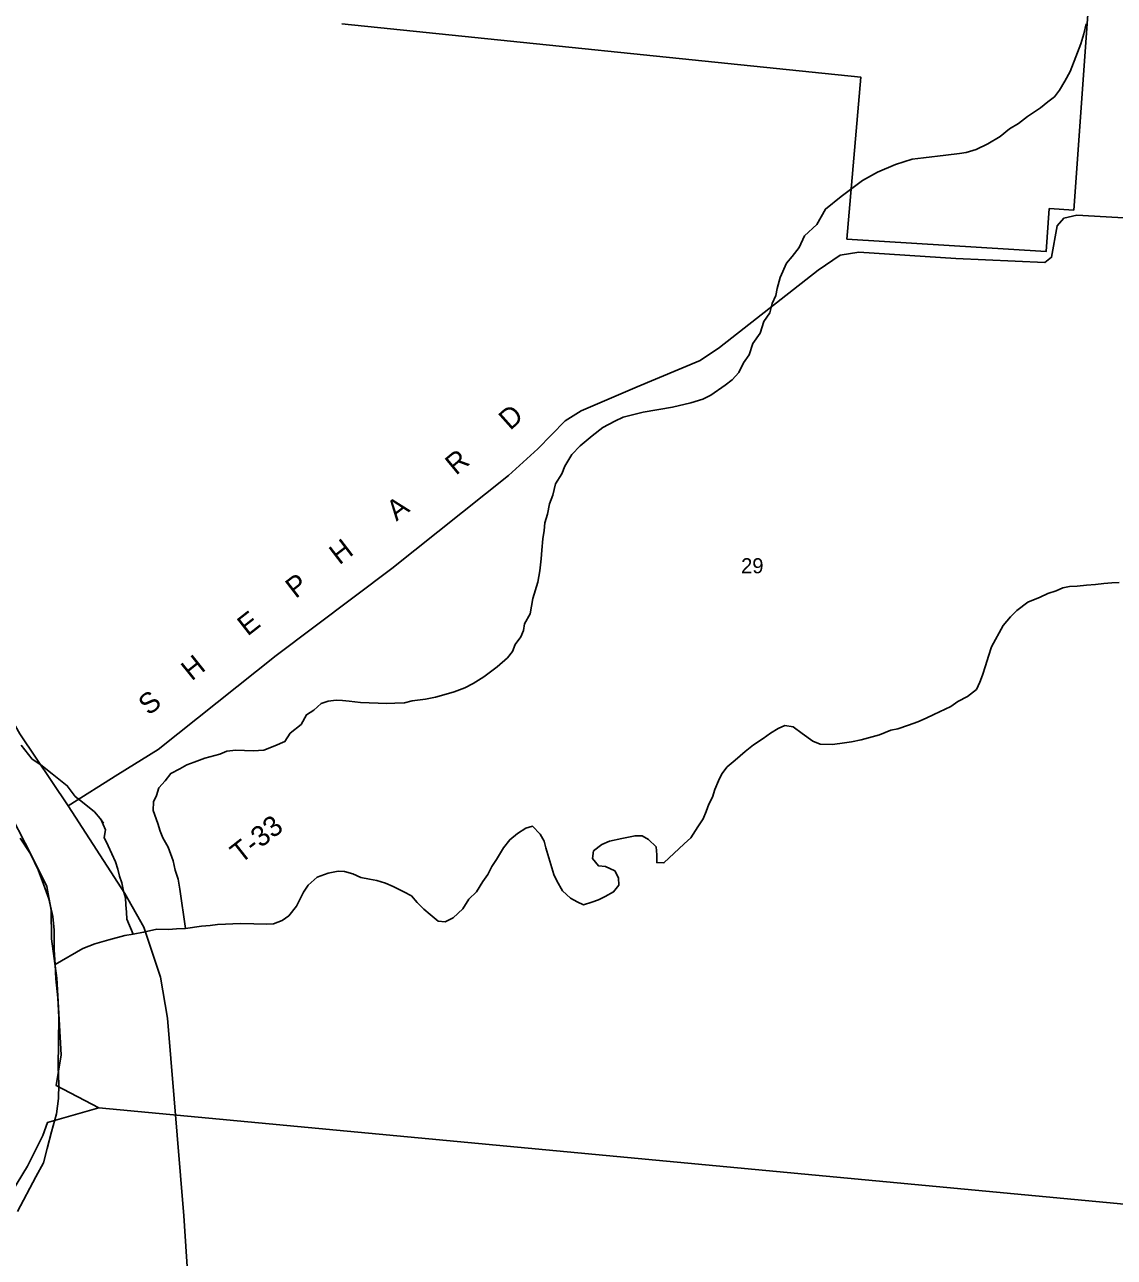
# Model space of a CAD drawing. Extents: x 1312308 to 1684953, y 460642 to 865172.
# Drawn here: x 1465457 to 1469455, y 588741 to 593265 of the extents above; entities that cross this region are included whole.
import ezdxf

# ---------------------------------------------------------------- set-up
doc = ezdxf.new("R2010")
doc.units = 0
for name, color, linetype in [('GM_X_Corporation', 7, 'Continuous'), ('GM_X_County_Road', 7, 'Continuous'), ('GM_X_Major_River', 7, 'Continuous'), ('GM_X_Minor_River', 7, 'Continuous'), ('GM_X_Section', 7, 'Continuous'), ('GM_X_Section_Text', 7, 'Continuous'), ('GM_X_Township_Road', 7, 'Continuous'), ('GM_X_Township_Road_Text', 7, 'Continuous')]:
    doc.layers.add(name, color=color, linetype=linetype)

msp = doc.modelspace()

# ---------------------------------------------------------------- linework, layer by layer
at = {"layer": 'GM_X_Corporation'}
msp.add_lwpolyline([(1469430.9, 594330.6), (1469305.8, 592584.5), (1469215.9, 592590.1), (1469204.3, 592432.2), (1468473.6, 592478), (1468524.3, 593072.3), (1466620.8, 593268.1)], dxfattribs=at)
at = {"layer": 'GM_X_County_Road'}
msp.add_lwpolyline([(1466068.5, 588463.7), (1466040.8, 588893.1), (1465980.6, 589619), (1465955.4, 589769.6), (1465893.9, 589953), (1465823.6, 590076), (1465616.4, 590398.7), (1465439.4, 590662.4), (1465341.4, 590833.2), (1465212.1, 591089.4), (1464976, 591596.7), (1464777.7, 591994.4), (1464718.5, 592112)], dxfattribs=at)
at = {"layer": 'GM_X_Major_River'}
msp.add_lwpolyline([(1465430.7, 588909.8), (1465497.3, 589036.9), (1465526.3, 589088.5), (1465539.4, 589140.4), (1465554.6, 589202.3), (1465573.9, 589268.1), (1465581, 589324.2), (1465582, 589376.3), (1465579.1, 589438.5), (1465582.6, 589622.9), (1465578, 589693.2), (1465571.3, 589763.5), (1465568.3, 589815.7), (1465565.3, 589869.8), (1465564.7, 589942), (1465559.6, 589992.3), (1465544.8, 590056.7), (1465525.8, 590111.2), (1465506.7, 590163.7), (1465477.7, 590222.3), (1465440.7, 590279.2)], dxfattribs=at)
at = {"layer": 'GM_X_Minor_River'}
for points in [[(1468531, 592692.5), (1468586.3, 592723), (1468651.6, 592751.1), (1468712.6, 592771.3), (1468755.1, 592776.1), (1468835.9, 592785.7), (1468886.5, 592792.3), (1468910.7, 592795.6), (1468947.3, 592806.5), (1468990.2, 592827.3), (1469035.3, 592854), (1469070.4, 592883), (1469103.2, 592902.1), (1469136.2, 592927.2), (1469183.5, 592959.9), (1469210.3, 592981.1), (1469235.1, 593000.4), (1469253.9, 593023.9), (1469273, 593057.4), (1469292.2, 593092.9), (1469313.9, 593146.4), (1469331.5, 593194), (1469342.7, 593231.7), (1469351.8, 593267.5)], [(1466046.3, 589948.1), (1466026.5, 590092.9), (1466019.5, 590129.2), (1466008.4, 590161.6), (1466001.3, 590195.9), (1465982.7, 590246.5), (1465963.6, 590281.2), (1465954.2, 590305.5), (1465945, 590333.8), (1465928.3, 590380.4), (1465929.2, 590412.4), (1465940, 590436.2), (1465948.9, 590464), (1465971.8, 590489.3), (1465992.8, 590516.8), (1466025.5, 590533.8), (1466052.1, 590549.1), (1466078.6, 590558.3), (1466117.3, 590573.2), (1466172.1, 590587.7), (1466198.6, 590598.9), (1466231, 590601.9), (1466295.4, 590600), (1466333.7, 590602.9), (1466374.4, 590617.8), (1466411.2, 590634.7), (1466430.2, 590664.2), (1466471.5, 590697.1), (1466490.6, 590732.6), (1466517.3, 590749.8), (1466544.2, 590773.1), (1466570.7, 590782.3), (1466599, 590785.5), (1466623.1, 590784.8), (1466647.2, 590782.1), (1466689.4, 590776.8), (1466786, 590774), (1466814.2, 590775.2), (1466850.5, 590776.1), (1466878.9, 590783.3), (1466927.4, 590789.8), (1466963.9, 590796.8), (1466994.4, 590805.9), (1467033, 590816.8), (1467071.7, 590831.7), (1467102.4, 590846.8), (1467141.4, 590871.7), (1467190.8, 590908.3), (1467228, 590941.3), (1467246.9, 590964.8), (1467255.7, 590990.6), (1467276.6, 591018), (1467287.4, 591041.8), (1467290.2, 591065.7), (1467311.4, 591103.2), (1467321.1, 591159), (1467339, 591218.6), (1467346.3, 591260.5), (1467351.6, 591304.4), (1467354.6, 591336.4), (1467357.9, 591378.4), (1467362.8, 591408.3), (1467365.6, 591436.3), (1467374.6, 591468.1), (1467381.8, 591505.9), (1467394.8, 591537.6), (1467404.1, 591579.4), (1467427.4, 591616.8), (1467438.3, 591644.5), (1467463.8, 591687.9), (1467494.9, 591719), (1467538.3, 591755.8), (1467577.5, 591786.7), (1467622.5, 591809.5), (1467653.1, 591824.6), (1467726.2, 591842.5), (1467833.5, 591861.3), (1467900.5, 591877.4), (1467945.1, 591890.1), (1467973.8, 591905.3), (1468027.3, 591941.8), (1468052, 591961.1), (1468077, 591988.5), (1468094.2, 592024), (1468115.2, 592053.5), (1468128.5, 592095.2), (1468155.8, 592132.4), (1468169.2, 592176.1), (1468190.3, 592207.6), (1468199.3, 592241.4), (1468212.3, 592271), (1468217.1, 592296.9), (1468228.3, 592336.7), (1468252.1, 592390.1), (1468272.9, 592413.5), (1468298.1, 592446.9), (1468317.5, 592490.4), (1468363, 592531.1), (1468395, 592588.3), (1468452.7, 592634.7), (1468531, 592692.5)], [(1468165.9, 590645.2), (1468192.7, 590664.4), (1468221.4, 590681.6), (1468245.9, 590692.9), (1468276, 590688), (1468309.5, 590663), (1468348.9, 590635.8), (1468374.8, 590625), (1468419.1, 590623.7), (1468447.4, 590626.8), (1468489.9, 590633.6), (1468526.3, 590640.5), (1468593.3, 590658.6), (1468634.1, 590675.4), (1468660.5, 590680.7), (1468699.1, 590693.6), (1468733.8, 590706.6), (1468764.4, 590719.7), (1468793, 590732.9), (1468854.3, 590763.1), (1468881, 590780.4), (1468915.8, 590799.4), (1468948.8, 590824.5), (1468961.7, 590852.2), (1468970.5, 590878), (1468981.6, 590911.7), (1468992.7, 590947.4), (1469003.8, 590981.2), (1469046.4, 591060.1), (1469073.5, 591091.4), (1469096.4, 591114.7), (1469137.6, 591145.6), (1469182.5, 591164.3), (1469211, 591177.5), (1469241.5, 591186.6), (1469266, 591197.9), (1469290.4, 591203.2), (1469318.6, 591204.4), (1469352.9, 591207.4), (1469385.3, 591210.4), (1469415.6, 591213.5), (1469445.9, 591216.7), (1469472.1, 591217.9)], [(1465443.9, 590621.1), (1465484.7, 590569.8), (1465516.3, 590548.8), (1465557.6, 590515.6), (1465612.7, 590471.9), (1465641.8, 590432.9), (1465669.4, 590412.1), (1465712.6, 590376.7), (1465734, 590352), (1465746.4, 590335)], [(1465568.3, 589815.7), (1465669.5, 589875), (1465714.3, 589891.7), (1465765.1, 589906.2), (1465824, 589922.5), (1465854.4, 589927.7), (1465892.8, 589934.5), (1465941.5, 589945.1), (1465983.8, 589943.9), (1466014.1, 589947), (1466046.3, 589948.1), (1466105, 589956.3), (1466137.3, 589959.4), (1466163.6, 589962.6), (1466193.8, 589963.8), (1466220.1, 589965), (1466250.3, 589966.1), (1466344.9, 589963.3), (1466369.1, 589964.6), (1466401.7, 589977.7), (1466426.4, 589995), (1466453.6, 590030.3), (1466479.3, 590081.6), (1466496.2, 590107.2), (1466529.3, 590136.2), (1466570, 590151.1), (1466606.5, 590158), (1466630.6, 590157.3), (1466660.6, 590148.4), (1466690.4, 590135.5), (1466722.4, 590128.5), (1466748.5, 590123.8), (1466780.5, 590114.8), (1466808.3, 590102), (1466848, 590082.8), (1466875.7, 590067.9), (1466897.2, 590043.2), (1466920.6, 590018.5), (1466944.2, 589999.8), (1466973.7, 589974.8), (1466999.8, 589972.1), (1467028.4, 589987.3), (1467063.7, 590020.3), (1467086.9, 590055.7), (1467113.9, 590082.9), (1467137.1, 590120.3), (1467156, 590145.8), (1467171, 590175.4), (1467187.9, 590201), (1467213.3, 590244.3), (1467236.4, 590273.7), (1467265.3, 590296.9), (1467296, 590316.1), (1467320.4, 590323.4), (1467347.8, 590294.5), (1467363.1, 590268), (1467368.4, 590243.8), (1467397.8, 590146.7), (1467409.1, 590122.3), (1467430.2, 590085.7), (1467459.6, 590058.7), (1467483.4, 590046), (1467507.2, 590035.3), (1467537.7, 590044.4), (1467562.2, 590053.7), (1467586.7, 590065), (1467617.4, 590082.1), (1467636.3, 590107.6), (1467635.1, 590133.7), (1467621.8, 590160.2), (1467588, 590175.2), (1467561.8, 590178), (1467540.5, 590204.7), (1467543.3, 590232.6), (1467574.2, 590255.8), (1467602.8, 590268.9), (1467647.4, 590277.7), (1467696.1, 590288.2), (1467722.2, 590287.5), (1467746, 590274.8), (1467773.4, 590247.9), (1467776.5, 590217.7), (1467775.7, 590189.7), (1467801.9, 590188.9), (1467876.5, 590258.9), (1467901.3, 590280.2), (1467926.7, 590321.5), (1467945.7, 590351), (1467956.5, 590376.8), (1467967.4, 590404.5), (1467980.3, 590430.2), (1467989.1, 590458), (1468002.2, 590489.7), (1468015, 590515.3), (1468033.9, 590540.8), (1468062.9, 590566), (1468100, 590597), (1468131, 590622.1), (1468165.9, 590645.2)], [(1465736.4, 590348.8), (1465753.4, 590310.4), (1465748.1, 590281.5), (1465763.3, 590251), (1465776.5, 590222.5), (1465789.7, 590192.1), (1465799, 590165.8), (1465804.3, 590139.6), (1465813.6, 590115.2), (1465818.8, 590085), (1465826.1, 590060.8), (1465827.3, 590034.7), (1465830.6, 590008.5), (1465831.8, 589982.4), (1465854.4, 589927.7)]]:
    msp.add_lwpolyline(points, dxfattribs=at)
at = {"layer": 'GM_X_Section'}
for points in [[(1470768.9, 594274.1), (1470297.9, 588860.3), (1465729.1, 589290.2), (1465572.8, 589371.3), (1465591.1, 589484.9), (1465574.7, 589765.2), (1465555.6, 589909.6), (1465553.7, 590015.6), (1465537.5, 590101.9), (1465483.7, 590211), (1465279.7, 590607.1), (1465037.3, 590881.9), (1464738.6, 591243.9), (1464732.5, 591338), (1465059, 594841)], [(1470297.9, 588860.3), (1469808.9, 583409.1), (1465240.5, 583874), (1465298, 584063.4), (1465364, 584266.1), (1465380.2, 584371.7), (1465376.4, 584483.8), (1465268, 584760), (1465165.7, 584944), (1465049.8, 585048.3), (1464843.1, 585208.4), (1464732.7, 585288.7), (1464649.1, 585506.3), (1464890.6, 588465.1), (1464930.6, 588564.3), (1465064, 588635.6), (1465265, 588783.5), (1465344.8, 588875.9), (1465466.8, 589075.5), (1465523.1, 589188.3), (1465540.1, 589236), (1465729.1, 589290.2)]]:
    msp.add_lwpolyline(points, close=True, dxfattribs=at)
at = {"layer": 'GM_X_Township_Road'}
msp.add_lwpolyline([(1465616.4, 590398.7), (1465798.5, 590513), (1465946.6, 590604.7), (1466379.9, 590950), (1466804.3, 591268.9), (1467231.5, 591609.8), (1467339.5, 591708.1), (1467439.7, 591810.6), (1467498.4, 591847.7), (1467704.5, 591936.3), (1467934.8, 592032.6), (1468005.8, 592079.5), (1468367.9, 592363.8), (1468449, 592418.5), (1468517.4, 592429.4), (1468873.6, 592407.2), (1469200, 592391.6), (1469224.4, 592411.2), (1469244.6, 592527.1), (1469269.2, 592554.7), (1469317.5, 592565.9), (1469918, 592531.5)], dxfattribs=at)

# ---------------------------------------------------------------- texts
at = {"layer": 'GM_X_Section_Text'}
msp.add_text('29', height=55.25, rotation=0, dxfattribs=at).set_placement((1468085.3, 591251.6))
at = {"layer": 'GM_X_Township_Road_Text'}
for s, rotation, p in [('D', 41.6351, (1467237.9, 591773.6)), ('R', 39.5668, (1467039, 591608.9)), ('A', 37.5596, (1466820.8, 591440.8)), ('H', 37.5191, (1466611.2, 591279.9)), ('P', 37.5608, (1466450.8, 591156.6)), ('E', 38.0417, (1466274.6, 591018.7)), ('H', 38.7193, (1466069.3, 590854.1)), ('S', 38.9715, (1465912.2, 590727.1)), ('T-33', 38.0916, (1466248.7, 590183.6))]:
    msp.add_text(s, height=75, rotation=rotation, dxfattribs=at).set_placement(p)

doc.saveas('drawing.dxf')
